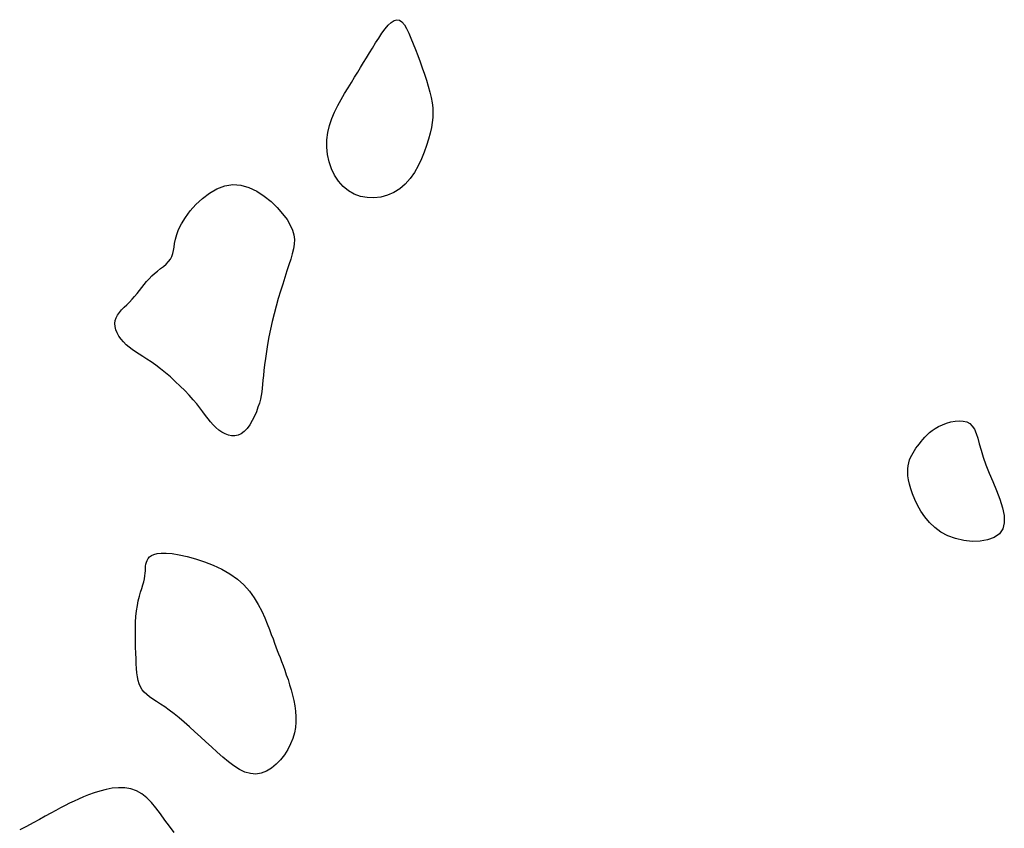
# Model space of a CAD drawing. Header units: millimetres. Extents: x 32690613 to 32693367, y 5343692 to 5344708.
# Tile 989 of 1009: x 32693317 to 32693329, y 5344502 to 5344512. Entities that reach past the tile are written whole.
import ezdxf

# ---------------------------------------------------------------- set-up
doc = ezdxf.new("R2010")
doc.units = ezdxf.units.MM
doc.header["$LTSCALE"] = 20
doc.layers.add('02-DGM_HL_491.50', color=72, linetype='Continuous')

msp = doc.modelspace()

# ---------------------------------------------------------------- linework, layer by layer
at = {"layer": '02-DGM_HL_491.50', "elevation": 491.5, "flags": 128}
for points in [[(32693321.194, 5344509.694), (32693321.133, 5344509.744), (32693321.08, 5344509.804), (32693321.035, 5344509.873), (32693320.999, 5344509.949), (32693320.972, 5344510.029), (32693320.953, 5344510.113), (32693320.944, 5344510.199), (32693320.945, 5344510.284), (32693320.956, 5344510.368), (32693320.976, 5344510.45), (32693321.003, 5344510.529), (32693321.035, 5344510.606), (32693321.072, 5344510.68), (32693321.111, 5344510.752), (32693321.151, 5344510.82), (32693321.191, 5344510.886), (32693321.23, 5344510.949), (32693321.266, 5344511.009), (32693321.302, 5344511.067), (32693321.336, 5344511.123), (32693321.371, 5344511.179), (32693321.405, 5344511.234), (32693321.439, 5344511.29), (32693321.474, 5344511.347), (32693321.509, 5344511.406), (32693321.546, 5344511.463), (32693321.582, 5344511.518), (32693321.619, 5344511.568), (32693321.654, 5344511.611), (32693321.69, 5344511.644), (32693321.723, 5344511.667), (32693321.755, 5344511.675), (32693321.786, 5344511.669), (32693321.814, 5344511.649), (32693321.842, 5344511.616), (32693321.868, 5344511.573), (32693321.894, 5344511.521), (32693321.919, 5344511.462), (32693321.945, 5344511.397), (32693321.971, 5344511.329), (32693321.997, 5344511.259), (32693322.024, 5344511.188), (32693322.05, 5344511.116), (32693322.075, 5344511.044), (32693322.098, 5344510.973), (32693322.119, 5344510.904), (32693322.137, 5344510.837), (32693322.152, 5344510.773), (32693322.163, 5344510.713), (32693322.17, 5344510.655), (32693322.172, 5344510.599), (32693322.171, 5344510.542), (32693322.165, 5344510.485), (32693322.155, 5344510.425), (32693322.141, 5344510.361), (32693322.122, 5344510.293), (32693322.099, 5344510.219), (32693322.072, 5344510.141), (32693322.039, 5344510.062), (32693322.001, 5344509.983), (32693321.958, 5344509.907), (32693321.908, 5344509.836), (32693321.853, 5344509.772), (32693321.79, 5344509.717), (32693321.721, 5344509.673), (32693321.647, 5344509.641), (32693321.57, 5344509.62), (32693321.49, 5344509.611), (32693321.411, 5344509.614), (32693321.334, 5344509.629), (32693321.261, 5344509.655)], [(32693319.661, 5344506.951), (32693319.629, 5344506.982), (32693319.599, 5344507.016), (32693319.57, 5344507.053), (32693319.54, 5344507.092), (32693319.509, 5344507.134), (32693319.476, 5344507.178), (32693319.439, 5344507.225), (32693319.398, 5344507.274), (32693319.352, 5344507.326), (32693319.301, 5344507.379), (32693319.247, 5344507.432), (32693319.191, 5344507.485), (32693319.134, 5344507.537), (32693319.077, 5344507.586), (32693319.02, 5344507.632), (32693318.965, 5344507.674), (32693318.913, 5344507.712), (32693318.863, 5344507.745), (32693318.817, 5344507.775), (32693318.772, 5344507.802), (32693318.731, 5344507.829), (32693318.692, 5344507.855), (32693318.656, 5344507.882), (32693318.622, 5344507.911), (32693318.591, 5344507.943), (32693318.563, 5344507.976), (32693318.539, 5344508.011), (32693318.519, 5344508.047), (32693318.504, 5344508.083), (32693318.494, 5344508.12), (32693318.491, 5344508.155), (32693318.495, 5344508.19), (32693318.505, 5344508.223), (32693318.522, 5344508.254), (32693318.544, 5344508.284), (32693318.57, 5344508.314), (32693318.598, 5344508.344), (32693318.629, 5344508.374), (32693318.66, 5344508.405), (32693318.691, 5344508.437), (32693318.72, 5344508.47), (32693318.748, 5344508.504), (32693318.776, 5344508.539), (32693318.803, 5344508.574), (32693318.83, 5344508.608), (32693318.859, 5344508.642), (32693318.888, 5344508.675), (32693318.919, 5344508.707), (32693318.952, 5344508.736), (32693318.986, 5344508.764), (32693319.021, 5344508.792), (32693319.053, 5344508.818), (32693319.084, 5344508.845), (32693319.112, 5344508.873), (32693319.135, 5344508.902), (32693319.152, 5344508.933), (32693319.164, 5344508.966), (32693319.171, 5344509.002), (32693319.177, 5344509.041), (32693319.183, 5344509.085), (32693319.192, 5344509.133), (32693319.207, 5344509.187), (32693319.229, 5344509.246), (32693319.262, 5344509.312), (32693319.308, 5344509.384), (32693319.364, 5344509.46), (32693319.43, 5344509.535), (32693319.505, 5344509.605), (32693319.586, 5344509.667), (32693319.673, 5344509.717), (32693319.763, 5344509.752), (32693319.856, 5344509.766), (32693319.95, 5344509.759), (32693320.043, 5344509.732), (32693320.134, 5344509.689), (32693320.219, 5344509.633), (32693320.299, 5344509.569), (32693320.371, 5344509.499), (32693320.433, 5344509.428), (32693320.484, 5344509.36), (32693320.522, 5344509.297), (32693320.548, 5344509.238), (32693320.563, 5344509.183), (32693320.569, 5344509.129), (32693320.567, 5344509.075), (32693320.558, 5344509.021), (32693320.545, 5344508.964), (32693320.527, 5344508.903), (32693320.506, 5344508.837), (32693320.483, 5344508.766), (32693320.459, 5344508.691), (32693320.434, 5344508.613), (32693320.408, 5344508.531), (32693320.383, 5344508.446), (32693320.358, 5344508.359), (32693320.335, 5344508.27), (32693320.313, 5344508.18), (32693320.293, 5344508.09), (32693320.275, 5344508.001), (32693320.259, 5344507.914), (32693320.246, 5344507.831), (32693320.234, 5344507.752), (32693320.224, 5344507.679), (32693320.216, 5344507.612), (32693320.21, 5344507.553), (32693320.205, 5344507.5), (32693320.201, 5344507.452), (32693320.197, 5344507.408), (32693320.191, 5344507.366), (32693320.185, 5344507.324), (32693320.176, 5344507.28), (32693320.164, 5344507.235), (32693320.148, 5344507.186), (32693320.129, 5344507.134), (32693320.107, 5344507.082), (32693320.081, 5344507.032), (32693320.053, 5344506.984), (32693320.023, 5344506.942), (32693319.99, 5344506.906), (32693319.955, 5344506.879), (32693319.919, 5344506.862), (32693319.881, 5344506.854), (32693319.843, 5344506.855), (32693319.805, 5344506.863), (32693319.767, 5344506.878), (32693319.73, 5344506.898), (32693319.694, 5344506.923)], [(32693327.803, 5344506.762), (32693327.823, 5344506.788), (32693327.844, 5344506.815), (32693327.867, 5344506.841), (32693327.892, 5344506.867), (32693327.92, 5344506.893), (32693327.951, 5344506.917), (32693327.986, 5344506.941), (32693328.025, 5344506.963), (32693328.069, 5344506.984), (32693328.117, 5344507.002), (32693328.166, 5344507.016), (32693328.216, 5344507.026), (32693328.265, 5344507.03), (32693328.31, 5344507.027), (32693328.352, 5344507.016), (32693328.388, 5344506.997), (32693328.416, 5344506.969), (32693328.44, 5344506.931), (32693328.459, 5344506.884), (32693328.478, 5344506.828), (32693328.496, 5344506.763), (32693328.517, 5344506.69), (32693328.542, 5344506.61), (32693328.573, 5344506.521), (32693328.611, 5344506.425), (32693328.654, 5344506.325), (32693328.696, 5344506.222), (32693328.735, 5344506.121), (32693328.765, 5344506.023), (32693328.784, 5344505.931), (32693328.786, 5344505.849), (32693328.769, 5344505.778), (32693328.729, 5344505.722), (32693328.669, 5344505.679), (32693328.593, 5344505.651), (32693328.507, 5344505.636), (32693328.413, 5344505.633), (32693328.317, 5344505.643), (32693328.222, 5344505.665), (32693328.133, 5344505.698), (32693328.053, 5344505.741), (32693327.982, 5344505.793), (32693327.92, 5344505.852), (32693327.867, 5344505.916), (32693327.821, 5344505.983), (32693327.783, 5344506.051), (32693327.751, 5344506.118), (32693327.724, 5344506.182), (32693327.704, 5344506.241), (32693327.688, 5344506.296), (32693327.677, 5344506.346), (32693327.671, 5344506.392), (32693327.668, 5344506.435), (32693327.669, 5344506.474), (32693327.673, 5344506.51), (32693327.68, 5344506.544), (32693327.689, 5344506.576), (32693327.701, 5344506.605), (32693327.715, 5344506.633), (32693327.73, 5344506.66), (32693327.747, 5344506.686), (32693327.764, 5344506.711), (32693327.783, 5344506.737)], [(32693319.91, 5344505.196), (32693319.985, 5344505.128), (32693320.05, 5344505.055), (32693320.105, 5344504.979), (32693320.152, 5344504.901), (32693320.192, 5344504.824), (32693320.226, 5344504.749), (32693320.255, 5344504.678), (32693320.28, 5344504.612), (32693320.302, 5344504.554), (32693320.322, 5344504.503), (32693320.339, 5344504.456), (32693320.356, 5344504.412), (32693320.371, 5344504.37), (32693320.387, 5344504.329), (32693320.403, 5344504.287), (32693320.42, 5344504.243), (32693320.438, 5344504.194), (32693320.457, 5344504.143), (32693320.476, 5344504.089), (32693320.496, 5344504.032), (32693320.514, 5344503.973), (32693320.532, 5344503.913), (32693320.548, 5344503.851), (32693320.562, 5344503.789), (32693320.574, 5344503.727), (32693320.582, 5344503.665), (32693320.586, 5344503.603), (32693320.586, 5344503.54), (32693320.581, 5344503.477), (32693320.569, 5344503.414), (32693320.551, 5344503.351), (32693320.526, 5344503.288), (32693320.494, 5344503.224), (32693320.454, 5344503.162), (32693320.409, 5344503.104), (32693320.358, 5344503.052), (32693320.304, 5344503.007), (32693320.246, 5344502.972), (32693320.185, 5344502.948), (32693320.123, 5344502.938), (32693320.06, 5344502.943), (32693319.997, 5344502.962), (32693319.933, 5344502.992), (32693319.869, 5344503.033), (32693319.805, 5344503.081), (32693319.74, 5344503.134), (32693319.675, 5344503.192), (32693319.61, 5344503.252), (32693319.546, 5344503.312), (32693319.481, 5344503.371), (32693319.417, 5344503.429), (32693319.355, 5344503.485), (32693319.293, 5344503.539), (32693319.234, 5344503.589), (32693319.176, 5344503.635), (32693319.121, 5344503.677), (32693319.069, 5344503.715), (32693319.02, 5344503.748), (32693318.974, 5344503.778), (32693318.932, 5344503.806), (32693318.894, 5344503.832), (32693318.86, 5344503.859), (32693318.831, 5344503.886), (32693318.806, 5344503.915), (32693318.787, 5344503.947), (32693318.771, 5344503.982), (32693318.76, 5344504.021), (32693318.752, 5344504.063), (32693318.746, 5344504.109), (32693318.742, 5344504.159), (32693318.739, 5344504.214), (32693318.737, 5344504.274), (32693318.734, 5344504.339), (32693318.732, 5344504.408), (32693318.73, 5344504.479), (32693318.729, 5344504.552), (32693318.73, 5344504.625), (32693318.732, 5344504.696), (32693318.736, 5344504.765), (32693318.743, 5344504.83), (32693318.752, 5344504.891), (32693318.763, 5344504.946), (32693318.776, 5344504.998), (32693318.789, 5344505.045), (32693318.802, 5344505.088), (32693318.815, 5344505.129), (32693318.825, 5344505.166), (32693318.834, 5344505.201), (32693318.839, 5344505.233), (32693318.843, 5344505.264), (32693318.845, 5344505.292), (32693318.847, 5344505.319), (32693318.848, 5344505.345), (32693318.851, 5344505.369), (32693318.857, 5344505.392), (32693318.864, 5344505.413), (32693318.876, 5344505.434), (32693318.892, 5344505.453), (32693318.915, 5344505.47), (32693318.944, 5344505.483), (32693318.982, 5344505.493), (32693319.029, 5344505.498), (32693319.087, 5344505.498), (32693319.156, 5344505.491), (32693319.237, 5344505.478), (32693319.328, 5344505.459), (32693319.426, 5344505.432), (32693319.528, 5344505.398), (32693319.63, 5344505.358), (32693319.73, 5344505.311), (32693319.824, 5344505.257)]]:
    msp.add_lwpolyline(points, close=True, dxfattribs=at)
msp.add_lwpolyline([(32693319.177, 5344502.262), (32693319.123, 5344502.334), (32693319.071, 5344502.406), (32693319.019, 5344502.478), (32693318.967, 5344502.546), (32693318.915, 5344502.608), (32693318.86, 5344502.664), (32693318.802, 5344502.71), (32693318.741, 5344502.745), (32693318.675, 5344502.768), (32693318.606, 5344502.779), (32693318.534, 5344502.78), (32693318.462, 5344502.773), (32693318.389, 5344502.759), (32693318.319, 5344502.741), (32693318.251, 5344502.719), (32693318.187, 5344502.696), (32693318.127, 5344502.673), (32693318.072, 5344502.649), (32693318.019, 5344502.625), (32693317.968, 5344502.6), (32693317.917, 5344502.574), (32693317.864, 5344502.546), (32693317.809, 5344502.516), (32693317.75, 5344502.484), (32693317.686, 5344502.449), (32693317.618, 5344502.412), (32693317.546, 5344502.373), (32693317.469, 5344502.332), (32693317.39, 5344502.291)], dxfattribs=at)

doc.saveas('drawing.dxf')
